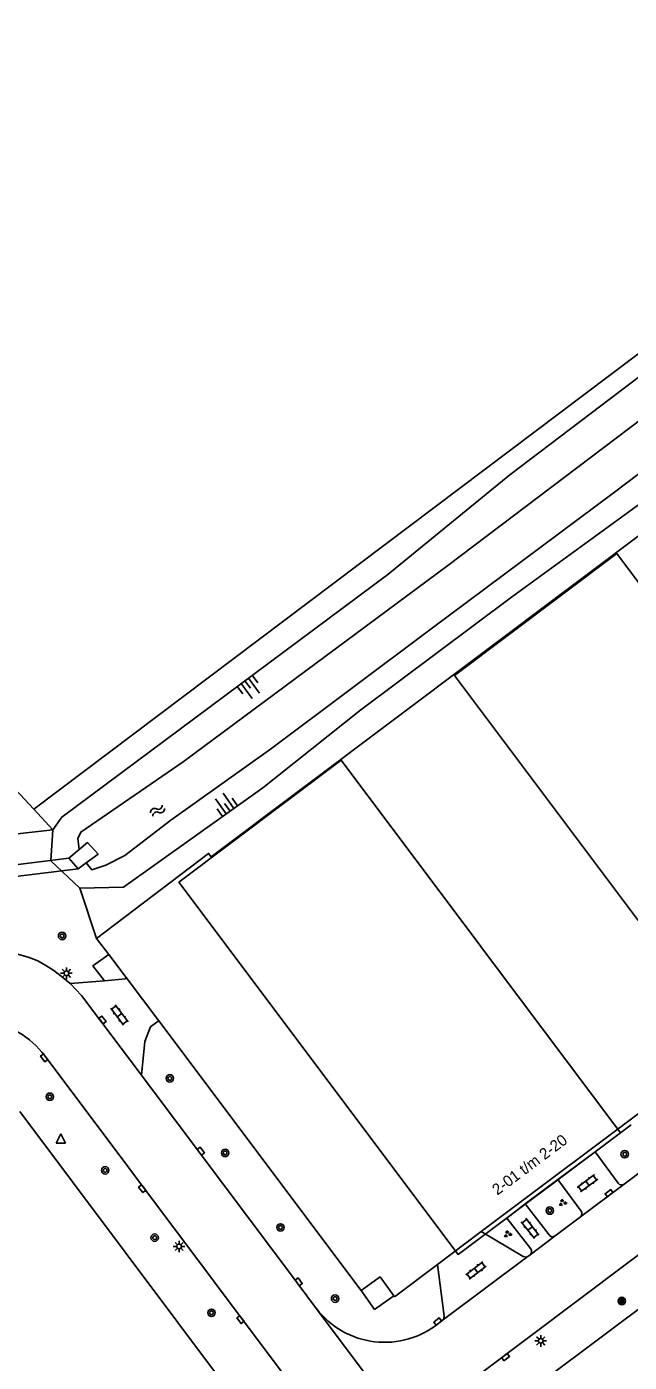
# Model space of a CAD drawing. Extents: x 130998 to 133001, y 398999 to 403002.
# Drawn here: x 131464.1 to 131528.8, y 400233.7 to 400377.1 of the extents above; entities that cross this region are included whole.
import ezdxf

# ---------------------------------------------------------------- set-up
doc = ezdxf.new("R2010")
doc.units = 0
for name, color, linetype in [('gg-afsc-hekwerk', 7, 'Continuous'), ('gg-bbg-bijgebouw', 7, 'Continuous'), ('gg-bbg-hoofdgebouw', 7, 'Continuous'), ('gg-knt-BGT kruinlijn', 7, 'Continuous'), ('gg-knt-verharding', 7, 'Continuous'), ('gg-knt-verharding nz', 7, 'Continuous'), ('gg-kntw-bovenkant insteek waterloop', 7, 'Continuous'), ('gg-kwrk-duiker nz vlak', 7, 'Continuous'), ('gg-kwrk-uitstroombak niveau min 01', 7, 'Continuous'), ('gt-anno-plantopografie huisnummer', 7, 'Continuous'), ('gt-bbg-plantopografie pand', 7, 'Continuous'), ('gt-grn-groengrens', 7, 'Continuous'), ('gt-grn-vlakafsluiter', 7, 'Continuous'), ('gt-grn-weggrens', 7, 'Continuous'), ('gt-symb-boom', 7, 'Continuous'), ('gt-symb-groenvak', 7, 'Continuous'), ('gt-symb-klinker verharding', 7, 'Continuous'), ('gt-symb-kolk', 7, 'Continuous'), ('gt-symb-lichtmast', 7, 'Continuous'), ('gt-symb-solitaire heester', 7, 'Continuous'), ('gt-symb-talud symbool', 7, 'Continuous'), ('gt-symb-waterafsluiter', 7, 'Continuous'), ('gt-symb-watersymbool', 7, 'Continuous')]:
    doc.layers.add(name, color=color, linetype=linetype)

# ---------------------------------------------------------------- blocks, each defined once
blk = doc.blocks.new('gt0-KOLK')
at = {"layer": 'gt-symb-kolk'}
blk.add_lwpolyline([(0, 0), (0.37, 0), (0.37, 0.4), (-0.38, 0.4), (-0.38, 0), (0, 0)], dxfattribs=at)
blk = doc.blocks.new('gt0-SH')
at = {"layer": 'gt-symb-solitaire heester'}
blk.add_circle((0, 0), 0.4, dxfattribs=at)
for centre, start, end in [((-0.35, 0.2), 270, 30), ((-0.35, -0.2), 330, 90), ((0, 0.4), 210, 330), ((0.35, 0.2), 150, 270), ((0.35, -0.2), 90, 210), ((0, -0.4), 30, 150)]:
    blk.add_arc(centre, 0.4, start, end, dxfattribs=at)
blk = doc.blocks.new('gt0-BOOM')
at = {"layer": 'gt-symb-boom'}
for radius in [0.4, 0.2]:
    blk.add_circle((0, 0), radius, dxfattribs=at)
blk = doc.blocks.new('gt0-KL1')
at = {"layer": 'gt-symb-klinker verharding'}
for p, q in [((-1.15, 0.3), (1.15, 0.3)), ((-1, -0.3), (-1, 0.3)), ((-0.5, 0.3), (-0.5, 0.45)), ((0, -0.3), (0, 0.3)), ((0.5, 0.3), (0.5, 0.45)), ((1, -0.3), (1, 0.3)), ((-1.15, -0.3), (1.15, -0.3)), ((-0.5, -0.45), (-0.5, -0.3)), ((0.5, -0.45), (0.5, -0.3))]:
    blk.add_line(p, q, dxfattribs=at)
blk = doc.blocks.new('gt0-GRVAK')
at = {"layer": 'gt-symb-groenvak'}
for p, q in [((-0.11, 0.19), (-0.23, 0.24)), ((-0.18, 0.15), (0.09, 0.15)), ((-0.09, 0.21), (-0.16, 0.32)), ((-0.05, 0.21), (-0.05, 0.39)), ((0, 0.21), (0.06, 0.32)), ((0.01, 0.19), (0.13, 0.24)), ((0.26, -0.05), (0.2, 0.06)), ((0.3, -0.05), (0.3, 0.13)), ((0.35, -0.05), (0.41, 0.06)), ((-0.24, -0.23), (-0.36, -0.18)), ((-0.32, -0.26), (-0.05, -0.26)), ((-0.23, -0.21), (-0.29, -0.09)), ((-0.18, -0.2), (-0.18, -0.02)), ((-0.14, -0.21), (-0.07, -0.09)), ((-0.12, -0.23), (0, -0.18)), ((0.24, -0.07), (0.12, -0.02)), ((0.17, -0.11), (0.44, -0.11)), ((0.37, -0.07), (0.49, -0.02))]:
    blk.add_line(p, q, dxfattribs=at)
blk = doc.blocks.new('gt0-LMAST')
at = {"layer": 'gt-symb-lichtmast'}
for p, q in [((-0.18, 0.17), (-0.45, 0.44)), ((-0.01, 0.25), (-0.01, 0.62)), ((0.17, 0.17), (0.44, 0.44)), ((-0.26, 0), (-0.63, 0)), ((-0.18, -0.18), (-0.45, -0.45)), ((-0.01, -0.25), (-0.01, -0.63)), ((0.44, -0.45), (0.17, -0.18)), ((0.24, 0), (0.62, 0))]:
    blk.add_line(p, q, dxfattribs=at)
blk.add_circle((-0.01, 0), 0.25, dxfattribs=at)
blk = doc.blocks.new('gt0-WA')
at = {"layer": 'gt-symb-watersymbool'}
for centre, start, end in [((-0.32, 0.02), 28.0725, 151.9275), ((0.43, 0.42), 208.0725, 331.9275), ((-0.32, -0.43), 28.0725, 151.9275), ((0.43, -0.03), 208.0725, 331.9275)]:
    blk.add_arc(centre, 0.425, start, end, dxfattribs=at)
blk = doc.blocks.new('gt0-TALUD_1')
at = {"layer": 'gt-symb-talud symbool'}
for p, q in [((-1, -1), (-1, 0)), ((-0.5, -2), (-0.5, 0)), ((0, -1), (0, 0)), ((0.5, -2), (0.5, 0)), ((1, -1), (1, 0))]:
    blk.add_line(p, q, dxfattribs=at)
blk = doc.blocks.new('gt0-WAFSL')
at = {"layer": 'gt-symb-waterafsluiter'}
for p, q in [((-0.5, -0.33), (0, 0.67)), ((0, 0.67), (0.5, -0.33)), ((0.5, -0.33), (-0.5, -0.33))]:
    blk.add_line(p, q, dxfattribs=at)

msp = doc.modelspace()

# ---------------------------------------------------------------- linework, layer by layer
at = {"layer": 'gg-afsc-hekwerk'}
for p, q in [((131512.93, 400247.74), (131562.66, 400285.09)), ((131471.65, 400279.22), (131472.97, 400277.47)), ((131472.97, 400277.47), (131474.82, 400275.01)), ((131474.82, 400275.01), (131478.32, 400270.35)), ((131478.32, 400270.35), (131500.04, 400241.43)), ((131508.24, 400244.22), (131512.93, 400247.74)), ((131503.61, 400240.74), (131508.24, 400244.22)), ((131503.61, 400240.74), (131503.53, 400240.85))]:
    msp.add_line(p, q, dxfattribs=at)
msp.add_lwpolyline([(131483.95, 400287.97), (131483.66, 400288.34), (131471.65, 400279.22)], dxfattribs=at)
at = {"layer": 'gg-bbg-bijgebouw'}
for points in [[(131503.53, 400240.85), (131502.08, 400242.88), (131500.04, 400241.43)], [(131500.04, 400241.43), (131501.49, 400239.39), (131503.53, 400240.85)]]:
    msp.add_lwpolyline(points, dxfattribs=at)
at = {"layer": 'gg-bbg-hoofdgebouw'}
for points in [[(131514.02, 400226.66), (131513.58, 400227.25), (131562.21, 400263.66)], [(131463.4, 400260.63), (131497.31, 400215.34), (131497.23, 400215.28)]]:
    msp.add_lwpolyline(points, dxfattribs=at)
at = {"layer": 'gg-knt-BGT kruinlijn'}
for points in [[(131466.95, 400290.86), (131467.91, 400292.24), (131502.89, 400318.27), (131516, 400328.99), (131531.08, 400340.41), (131539.38, 400346.24), (131545.83, 400350.88), (131568.21, 400367.96), (131578.94, 400376.31), (131593.74, 400386.78), (131630.41, 400413.9)], [(131636.4, 400405.75), (131609.18, 400384.48), (131568.48, 400354.94), (131535.08, 400329.57), (131516.17, 400315.83), (131500, 400303.75), (131489.47, 400295.36)], [(131489.47, 400295.36), (131474.53, 400284.73), (131469.85, 400284.61)], [(131469.85, 400284.61), (131466.72, 400287.54), (131466.95, 400290.86)]]:
    msp.add_lwpolyline(points, dxfattribs=at)
at = {"layer": 'gg-knt-verharding'}
for p, q in [((131472.49, 400274.67), (131468.82, 400274.36)), ((131501.31, 400219.66), (131466.13, 400266.57)), ((131476.48, 400264.52), (131493.18, 400242.23)), ((131525.15, 400256.32), (131521.14, 400253.32)), ((131527.64, 400252.93), (131525.15, 400256.32)), ((131531.52, 400255.28), (131528.26, 400252.84)), ((131521.14, 400253.32), (131523.65, 400249.94)), ((131520.23, 400247.38), (131517.66, 400250.72)), ((131523.6, 400249.34), (131520.86, 400247.28)), ((131518.17, 400245.26), (131517.81, 400245.01)), ((131495.23, 400239.47), (131493.18, 400242.23)), ((131508.87, 400238.3), (131508.38, 400237.93))]:
    msp.add_line(p, q, dxfattribs=at)
for points in [[(131468.82, 400274.36), (131467.85, 400275.17), (131467.05, 400275.76), (131466.21, 400276.31), (131465.33, 400276.8), (131464.41, 400277.17), (131462.19, 400277.8), (131460.03, 400278.32)], [(131474.82, 400275.01), (131474.74, 400274.86), (131472.49, 400274.67)], [(131476.48, 400264.52), (131476.83, 400268.14), (131477.43, 400269.72), (131478.25, 400270.34), (131478.32, 400270.35)], [(131513.09, 400232.68), (131549, 400259.67), (131560.58, 400268.43)], [(131517.66, 400250.72), (131515.68, 400249.19), (131518.25, 400245.88)], [(131517.81, 400245.01), (131517.44, 400245.07), (131512.93, 400247.74)], [(131508.24, 400244.22), (131508.96, 400238.66), (131508.87, 400238.3)]]:
    msp.add_lwpolyline(points, dxfattribs=at)
for centre, radius, start, end in [((131458.16, 400260.59), 9.96, 36.8935, 81.888), ((131528, 400253.21), 0.454, 218.1164, 305.5718), ((131523.31, 400249.67), 0.435, 311.9224, 38.6776), ((131520.59, 400247.65), 0.457, 217.4449, 305.5292), ((131517.88, 400245.61), 0.456, 308.6814, 36.1893), ((131502.56, 400245.09), 9.23, 217.4806, 309.1326)]:
    msp.add_arc(centre, radius, start, end, dxfattribs=at)
at = {"layer": 'gg-knt-verharding nz'}
for p, q in [((131528.26, 400252.84), (131523.6, 400249.34)), ((131520.86, 400247.28), (131518.17, 400245.26)), ((131517.81, 400245.01), (131508.87, 400238.3))]:
    msp.add_line(p, q, dxfattribs=at)
msp.add_lwpolyline([(131476.48, 400264.52), (131470.02, 400273.1), (131468.82, 400274.36)], dxfattribs=at)
at = {"layer": 'gg-kntw-bovenkant insteek waterloop'}
for points in [[(131469.78, 400288.75), (131469.64, 400289.93), (131469.96, 400290.62), (131480.92, 400298.17), (131509.33, 400319.25), (131534.46, 400338.24), (131568.24, 400364.3), (131595.26, 400384.13), (131614.09, 400398.37), (131631.95, 400411.95)], [(131470.54, 400287.31), (131471.13, 400286.58), (131472.65, 400287.08), (131474.68, 400288.12), (131479.61, 400291.91), (131490.32, 400299.51), (131507.55, 400312.46), (131527.25, 400327.12), (131588.05, 400373.16), (131602.96, 400384.08), (131634.96, 400407.75)]]:
    msp.add_lwpolyline(points, dxfattribs=at)
at = {"layer": 'gg-kwrk-duiker nz vlak'}
for p, q in [((131468.67, 400287.81), (131441.8, 400284.58)), ((131469.68, 400286.68), (131441.65, 400283.31))]:
    msp.add_line(p, q, dxfattribs=at)
at = {"layer": 'gg-kwrk-uitstroombak niveau min 01'}
for p, q in [((131468.67, 400287.81), (131469.78, 400288.75)), ((131469.68, 400286.68), (131468.67, 400287.81)), ((131470.54, 400287.31), (131469.68, 400286.68))]:
    msp.add_line(p, q, dxfattribs=at)
msp.add_lwpolyline([(131470.54, 400287.31), (131471.83, 400288.26), (131470.67, 400289.5), (131469.78, 400288.75)], dxfattribs=at)
at = {"layer": 'gt-bbg-plantopografie pand'}
for points in [[(131510.06, 400307.45), (131540.02, 400267.51), (131557.44, 400280.57), (131527.48, 400320.52), (131510.06, 400307.45)], [(131480.47, 400285.26), (131510.44, 400245.3), (131527.86, 400258.36), (131497.89, 400298.33), (131480.47, 400285.26)]]:
    msp.add_lwpolyline(points, dxfattribs=at)
at = {"layer": 'gt-grn-groengrens'}
for p, q in [((131464.89, 400293.08), (131785.55, 400534.7)), ((131447.03, 400312.28), (131464.89, 400293.08)), ((131464.89, 400293.08), (131466.95, 400290.86)), ((131466.95, 400290.86), (131451.02, 400289.09)), ((131469.85, 400284.61), (131471.65, 400279.22)), ((131529.02, 400259.2), (131525.15, 400256.32)), ((131521.14, 400253.32), (131517.66, 400250.72))]:
    msp.add_line(p, q, dxfattribs=at)
msp.add_lwpolyline([(131472.49, 400274.67), (131471.25, 400276.28), (131472.97, 400277.47)], dxfattribs=at)
at = {"layer": 'gt-grn-vlakafsluiter'}
msp.add_line((131483.95, 400287.97), (131535.9, 400326.99), dxfattribs=at)
at = {"layer": 'gt-grn-weggrens'}
msp.add_line((131495.23, 400239.47), (131510.47, 400219.14), dxfattribs=at)

# ---------------------------------------------------------------- block references
at = {"layer": 'gt-symb-boom'}
for p in [(131467.94, 400279.48), (131479.5, 400264.19), (131466.62, 400262.22), (131485.44, 400256.19), (131528.33, 400256.05), (131472.57, 400254.32), (131520.29, 400250), (131491.38, 400248.19), (131477.88, 400247.09), (131497.24, 400240.55), (131483.98, 400239.03)]:
    msp.add_blockref('gt0-BOOM', p, dxfattribs=at)
at = {"layer": 'gt-symb-groenvak'}
for p in [(131521.65, 400250.85), (131515.75, 400247.47)]:
    msp.add_blockref('gt0-GRVAK', p, dxfattribs=at)
at = {"layer": 'gt-symb-klinker verharding'}
for p, rotation in [((131474.1, 400270.99), -53.17596648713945), ((131524.33, 400252.93), 36.869897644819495), ((131518.18, 400248.08), -51.66247710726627), ((131512.37, 400243.57), 36.869897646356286)]:
    msp.add_blockref('gt0-KL1', p, dxfattribs=dict(at, rotation=rotation))
at = {"layer": 'gt-symb-kolk'}
for p, rotation in [((131472.12, 400270.34), -53.13010235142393), ((131466.17, 400266.52), 126.95012773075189), ((131482.67, 400256.26), -53.256203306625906), ((131476.7, 400252.47), 126.74379669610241), ((131526.77, 400251.72), 36.86989764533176), ((131493.18, 400242.23), -53.29046597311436), ((131487.25, 400238.42), 127.15637415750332), ((131508.38, 400237.93), 37.397320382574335), ((131515.42, 400234.43), -143.0041022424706)]:
    msp.add_blockref('gt0-KOLK', p, dxfattribs=dict(at, rotation=rotation))
at = {"layer": 'gt-symb-lichtmast'}
for p in [(131468.41, 400275.47), (131480.51, 400246.15), (131519.32, 400236.02)]:
    msp.add_blockref('gt0-LMAST', p, dxfattribs=at)
at = {"layer": 'gt-symb-solitaire heester'}
msp.add_blockref('gt0-SH', (131528.02, 400240.29), dxfattribs=at)
at = {"layer": 'gt-symb-talud symbool'}
for p, xscale, yscale, rotation in [((131487.55, 400306.86), 0.9998064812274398, 0.9998064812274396, 36.663592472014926), ((131485.97, 400292.87), 1.0003124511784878, 1.000312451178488, -144.56219853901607)]:
    msp.add_blockref('gt0-TALUD_1', p, dxfattribs=dict(at, xscale=xscale, yscale=yscale, rotation=rotation))
at = {"layer": 'gt-symb-waterafsluiter'}
msp.add_blockref('gt0-WAFSL', (131467.8, 400257.58), dxfattribs=at)
at = {"layer": 'gt-symb-watersymbool', "rotation": 34.03952455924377}
msp.add_blockref('gt0-WA', (131478.14, 400292.9), dxfattribs=at)

# ---------------------------------------------------------------- texts
at = {"layer": 'gt-anno-plantopografie huisnummer'}
msp.add_text('2-01 t/m 2-20', height=1.2, rotation=36.8699, dxfattribs=at).set_placement((131514.66, 400251.59))

doc.saveas('drawing.dxf')
